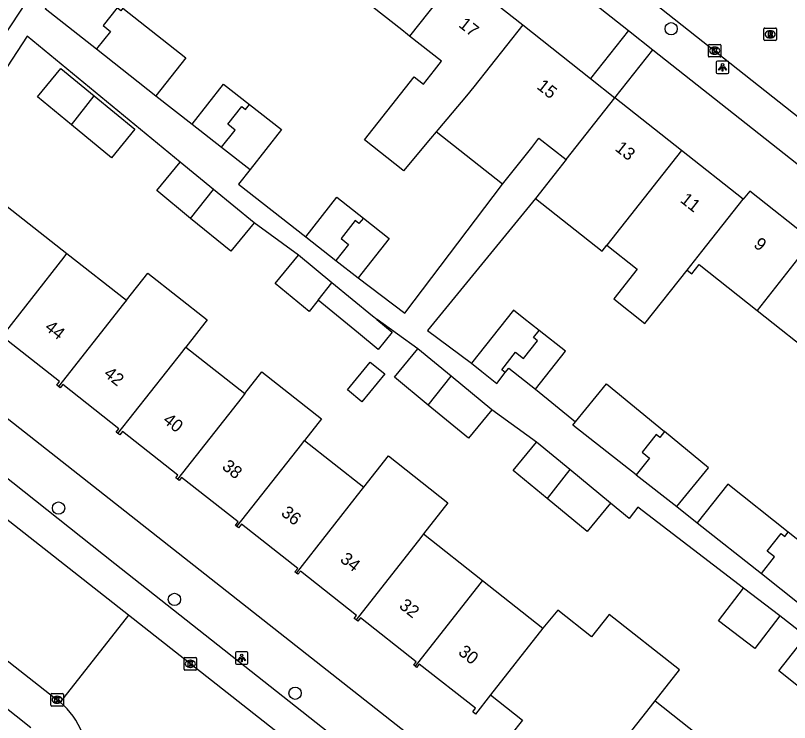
# Model space of a CAD drawing. Extents: x 159222 to 160346, y 381249 to 382166.
# Drawn here: x 160133.8 to 160195.3, y 381931.9 to 381988.1 of the extents above; entities that cross this region are included whole.
import ezdxf

# ---------------------------------------------------------------- set-up
doc = ezdxf.new("R2010")
doc.units = 0
for name, color, linetype in [('IMGEO_Boom', 7, 'Continuous'), ('IMGEO_Kolk', 7, 'Continuous'), ('IMGEO_Lichtpunt', 7, 'Continuous'), ('IMGEO_Pand', 7, 'Continuous'), ('IMGEO_Pand_nummerreeks', 7, 'Continuous'), ('IMGEO_Rijbaan_lokaal_gesloten', 7, 'Continuous'), ('IMGEO_Rijbaan_lokaal_open', 7, 'Continuous'), ('IMGEO_Rioolput', 7, 'Continuous'), ('IMGEO_Voetpad_open', 7, 'Continuous')]:
    doc.layers.add(name, color=color, linetype=linetype)

msp = doc.modelspace()

# ---------------------------------------------------------------- linework, layer by layer
at = {"layer": 'IMGEO_Boom'}
for centre in [(160185.921, 381987.006), (160137.242, 381948.923), (160146.449, 381941.666), (160156.039, 381934.208)]:
    msp.add_circle(centre, 0.489, dxfattribs=at)
at = {"layer": 'IMGEO_Kolk'}
for p, q in [((160188.877, 381984.834), (160188.877, 381985.686)), ((160188.952, 381985.76), (160189.804, 381985.76)), ((160189.365, 381985.54), (160189.39, 381985.54)), ((160189.878, 381985.686), (160189.878, 381984.834)), ((160189.388, 381984.98), (160189.363, 381984.98)), ((160189.804, 381984.76), (160188.952, 381984.76)), ((160147.21, 381936.117), (160147.21, 381936.969)), ((160147.285, 381937.043), (160148.137, 381937.043)), ((160148.211, 381936.969), (160148.211, 381936.117)), ((160147.698, 381936.823), (160147.723, 381936.823)), ((160148.137, 381936.043), (160147.285, 381936.043)), ((160147.721, 381936.263), (160147.696, 381936.263)), ((160136.62, 381933.263), (160136.62, 381934.115)), ((160136.695, 381934.189), (160137.547, 381934.189)), ((160137.108, 381933.969), (160137.133, 381933.969)), ((160137.621, 381934.115), (160137.621, 381933.263)), ((160137.131, 381933.409), (160137.106, 381933.409)), ((160137.547, 381933.189), (160136.695, 381933.189))]:
    msp.add_line(p, q, dxfattribs=at)
for points in [[(160188.877, 381984.834), (160188.877, 381985.686)], [(160188.952, 381985.76), (160189.804, 381985.76)], [(160189.878, 381985.686), (160189.878, 381984.834)], [(160189.198, 381985.46), (160189.321, 381985.46), (160189.321, 381985.309), (160189.451, 381985.46), (160189.615, 381985.46), (160189.469, 381985.309), (160189.622, 381985.06), (160189.47, 381985.06), (160189.385, 381985.224), (160189.321, 381985.157), (160189.321, 381985.06), (160189.198, 381985.06), (160189.198, 381985.46)], [(160189.804, 381984.76), (160188.952, 381984.76)], [(160147.21, 381936.117), (160147.21, 381936.969)], [(160147.285, 381937.043), (160148.137, 381937.043)], [(160148.211, 381936.969), (160148.211, 381936.117)], [(160147.531, 381936.743), (160147.654, 381936.743), (160147.654, 381936.592), (160147.784, 381936.743), (160147.948, 381936.743), (160147.802, 381936.592), (160147.955, 381936.343), (160147.803, 381936.343), (160147.718, 381936.507), (160147.654, 381936.44), (160147.654, 381936.343), (160147.531, 381936.343), (160147.531, 381936.743)], [(160148.137, 381936.043), (160147.285, 381936.043)], [(160136.62, 381933.263), (160136.62, 381934.115)], [(160136.695, 381934.189), (160137.547, 381934.189)], [(160136.941, 381933.889), (160137.064, 381933.889), (160137.064, 381933.738), (160137.194, 381933.889), (160137.358, 381933.889), (160137.212, 381933.738), (160137.365, 381933.489), (160137.213, 381933.489), (160137.128, 381933.653), (160137.064, 381933.586), (160137.064, 381933.489), (160136.941, 381933.489), (160136.941, 381933.889)], [(160137.621, 381934.115), (160137.621, 381933.263)], [(160137.547, 381933.189), (160136.695, 381933.189)]]:
    msp.add_lwpolyline(points, dxfattribs=at)
for centre, start, end in [((160188.954, 381985.684), 91.55205, 178.44795), ((160188.954, 381985.684), 91.55205, 178.44795), ((160189.802, 381985.684), 1.55205, 88.44795), ((160189.802, 381985.684), 1.55205, 88.44795), ((160188.954, 381984.836), 181.55205, 268.44795), ((160188.954, 381984.836), 181.55205, 268.44795), ((160189.802, 381984.836), 271.55205, 358.44795), ((160189.802, 381984.836), 271.55205, 358.44795), ((160147.287, 381936.967), 91.55205, 178.44795), ((160147.287, 381936.967), 91.55205, 178.44795), ((160148.135, 381936.967), 1.55205, 88.44795), ((160148.135, 381936.967), 1.55205, 88.44795), ((160147.287, 381936.119), 181.55205, 268.44795), ((160147.287, 381936.119), 181.55205, 268.44795), ((160148.135, 381936.119), 271.55205, 358.44795), ((160148.135, 381936.119), 271.55205, 358.44795), ((160136.697, 381934.113), 91.55205, 178.44795), ((160136.697, 381934.113), 91.55205, 178.44795), ((160137.545, 381934.113), 1.55205, 88.44795), ((160137.545, 381934.113), 1.55205, 88.44795), ((160136.697, 381933.265), 181.55205, 268.44795), ((160136.697, 381933.265), 181.55205, 268.44795), ((160137.545, 381933.265), 271.55205, 358.44795), ((160137.545, 381933.265), 271.55205, 358.44795)]:
    msp.add_arc(centre, 0.0765, start, end, dxfattribs=at)
for centre, major_axis, ratio, start_param, end_param in [((160189.364, 381985.26), (-0.387, 0.002), 0.722429, 4.712389, 7.853982), ((160189.389, 381985.26), (-0.39, 0.002), 0.717154, 1.570796, 4.712389), ((160147.697, 381936.543), (-0.387, 0.002), 0.722429, 4.712389, 7.853982), ((160147.722, 381936.543), (-0.39, 0.002), 0.717154, 1.570796, 4.712389), ((160137.107, 381933.689), (-0.387, 0.002), 0.722429, 4.712389, 7.853982), ((160137.132, 381933.689), (-0.39, 0.002), 0.717154, 1.570796, 4.712389)]:
    msp.add_ellipse(centre, major_axis=major_axis, ratio=ratio, start_param=start_param, end_param=end_param, dxfattribs=at)
at = {"layer": 'IMGEO_Lichtpunt'}
for p, q in [((160189.508, 381984.337), (160189.508, 381983.53)), ((160189.508, 381984.337), (160189.508, 381983.53)), ((160190.41, 381984.432), (160189.602, 381984.432)), ((160190.41, 381984.432), (160189.602, 381984.432)), ((160190.504, 381983.53), (160190.504, 381984.337)), ((160190.504, 381983.53), (160190.504, 381984.337)), ((160189.602, 381983.436), (160190.41, 381983.436)), ((160189.602, 381983.436), (160190.41, 381983.436)), ((160152.198, 381937.509), (160151.39, 381937.509)), ((160152.198, 381937.509), (160151.39, 381937.509)), ((160151.296, 381937.414), (160151.296, 381936.607)), ((160151.296, 381937.414), (160151.296, 381936.607)), ((160152.292, 381936.607), (160152.292, 381937.414)), ((160152.292, 381936.607), (160152.292, 381937.414)), ((160151.39, 381936.513), (160152.198, 381936.513)), ((160151.39, 381936.513), (160152.198, 381936.513))]:
    msp.add_line(p, q, dxfattribs=at)
for points in [[(160189.882, 381984.001), (160189.921, 381983.973), (160189.733, 381983.711), (160189.695, 381983.738), (160189.882, 381984.001)], [(160189.984, 381983.953), (160190.031, 381983.953), (160190.031, 381983.631), (160189.984, 381983.631), (160189.984, 381983.953)], [(160190.094, 381983.973), (160190.132, 381984), (160190.319, 381983.738), (160190.28, 381983.71), (160190.094, 381983.973)], [(160151.67, 381937.078), (160151.709, 381937.05), (160151.521, 381936.788), (160151.483, 381936.815), (160151.67, 381937.078)], [(160151.772, 381937.03), (160151.819, 381937.03), (160151.819, 381936.708), (160151.772, 381936.708), (160151.772, 381937.03)], [(160151.882, 381937.05), (160151.92, 381937.077), (160152.107, 381936.815), (160152.068, 381936.787), (160151.882, 381937.05)]]:
    msp.add_lwpolyline(points, dxfattribs=at)
for centre in [(160190.007, 381984.135), (160151.795, 381937.212)]:
    msp.add_circle(centre, 0.0994, dxfattribs=at)
for centre, start, end in [((160189.602, 381984.337), 90, 180), ((160189.602, 381984.337), 90, 180), ((160190.41, 381984.337), 0, 90), ((160190.41, 381984.337), 0, 90), ((160189.602, 381983.53), 180, 270), ((160189.602, 381983.53), 180, 270), ((160190.41, 381983.53), 270, 0), ((160190.41, 381983.53), 270, 360), ((160151.39, 381937.414), 90, 180), ((160151.39, 381937.414), 90, 180), ((160152.198, 381937.414), 0, 90), ((160152.198, 381937.414), 0, 90), ((160151.39, 381936.607), 180, 270), ((160151.39, 381936.607), 180, 270), ((160152.198, 381936.607), 270, 0), ((160152.198, 381936.607), 270, 360)]:
    msp.add_arc(centre, 0.0946, start, end, dxfattribs=at)
at = {"layer": 'IMGEO_Pand'}
for points in [[(160138.933, 381992.828), (160136.182, 381988.616), (160140.263, 381985.397)], [(160169.028, 381991.343), (160165.135, 381986.422)], [(160169.028, 381991.343), (160174.123, 381987.314)], [(160165.135, 381986.422), (160164.969, 381986.553), (160164.507, 381986.918), (160160.15, 381990.354)], [(160142.347, 381988.629), (160142.184, 381988.429), (160141.89, 381988.662), (160140.78, 381987.259), (160141.368, 381986.793), (160140.263, 381985.397)], [(160142.347, 381988.629), (160147.34, 381984.688), (160144.969, 381981.684)], [(160174.123, 381987.314), (160170.234, 381982.4), (160169.661, 381981.676), (160167.38, 381978.971), (160167.256, 381978.823)], [(160174.123, 381987.314), (160179.51, 381983.054)], [(160167.256, 381978.823), (160166.802, 381978.285), (160164.645, 381975.726), (160164.601, 381975.761), (160161.547, 381978.176), (160165.503, 381983.179), (160166.233, 381982.602), (160166.815, 381983.338), (160167.101, 381983.7), (160167.672, 381984.421), (160165.135, 381986.422)], [(160140.263, 381985.397), (160144.969, 381981.684)], [(160138.27, 381979.372), (160135.57, 381981.592), (160137.425, 381983.849), (160140.075, 381981.67)], [(160179.51, 381983.054), (160181.455, 381981.516)], [(160147.863, 381979.432), (160150.352, 381982.607), (160152.414, 381980.99)], [(160140.075, 381981.67), (160143.306, 381979.014), (160141.45, 381976.758), (160138.27, 381979.372)], [(160138.27, 381979.372), (160140.075, 381981.67)], [(160177.574, 381976.612), (160181.455, 381981.516)], [(160186.749, 381977.33), (160181.455, 381981.516)], [(160150.197, 381977.602), (160151.269, 381978.957), (160150.681, 381979.423), (160151.791, 381980.825), (160152.085, 381980.592), (160152.414, 381980.99)], [(160152.414, 381980.99), (160154.95, 381979.002), (160152.46, 381975.827)], [(160147.863, 381979.432), (160150.197, 381977.602)], [(160172.527, 381974.655), (160167.256, 381978.823)], [(160172.527, 381974.655), (160174.625, 381977.308), (160174.84, 381977.58), (160175.418, 381978.312), (160177.574, 381976.612)], [(160150.197, 381977.602), (160152.46, 381975.827)], [(160186.749, 381977.33), (160182.287, 381971.692), (160180.798, 381969.808)], [(160191.647, 381973.457), (160186.749, 381977.33)], [(160147.736, 381971.935), (160145.036, 381974.154), (160146.891, 381976.411)], [(160149.541, 381974.232), (160146.891, 381976.411)], [(160177.574, 381976.612), (160176.993, 381975.878), (160175.132, 381973.526)], [(160147.736, 381971.935), (160149.541, 381974.232)], [(160152.772, 381971.576), (160149.541, 381974.232)], [(160197.131, 381970.177), (160192.161, 381974.107), (160191.647, 381973.457)], [(160156.885, 381970.482), (160159.364, 381973.625), (160161.472, 381971.962)], [(160175.132, 381973.526), (160180.426, 381969.34), (160180.798, 381969.808)], [(160187.185, 381967.819), (160187.773, 381968.562), (160188.353, 381969.295), (160191.647, 381973.457)], [(160133.167, 381972.884), (160137.909, 381969.152)], [(160161.472, 381971.962), (160161.113, 381971.536), (160160.819, 381971.769), (160159.686, 381970.337), (160160.275, 381969.873), (160159.269, 381968.602)], [(160161.472, 381971.962), (160163.517, 381970.349), (160161.038, 381967.206)], [(160152.772, 381971.576), (160150.916, 381969.32), (160147.736, 381971.935)], [(160156.885, 381970.482), (160159.269, 381968.602)], [(160197.131, 381970.177), (160192.746, 381964.63)], [(160180.798, 381969.808), (160183.212, 381967.9), (160181.352, 381965.548), (160183.834, 381963.585), (160187.185, 381967.819)], [(160132.516, 381962.289), (160137.678, 381968.858), (160137.909, 381969.152)], [(160137.909, 381969.152), (160142.626, 381965.44)], [(160157.869, 381965.435), (160157.158, 381964.53), (160154.458, 381966.75), (160156.313, 381969.007)], [(160158.963, 381966.828), (160156.313, 381969.007)], [(160159.269, 381968.602), (160161.038, 381967.206)], [(160187.185, 381967.819), (160187.561, 381967.522), (160188.149, 381968.265), (160192.746, 381964.63)], [(160142.626, 381965.44), (160144.323, 381967.591), (160149.055, 381963.867), (160147.362, 381961.713)], [(160157.869, 381965.435), (160158.963, 381966.828)], [(160162.531, 381963.895), (160162.194, 381964.172), (160158.963, 381966.828)], [(160142.626, 381965.44), (160142.401, 381965.146), (160137.235, 381958.572)], [(160162.531, 381963.895), (160163.75, 381962.893), (160162.625, 381961.525), (160161.069, 381962.805), (160157.869, 381965.435)], [(160175.433, 381963.03), (160174.223, 381963.991), (160173.39, 381964.652), (160170.041, 381960.434)], [(160192.746, 381964.63), (160197.715, 381960.701)], [(160172.74, 381959.682), (160172.452, 381959.91), (160173.562, 381961.312), (160174.19, 381960.816), (160175.3, 381962.219), (160174.987, 381962.467), (160175.433, 381963.03)], [(160175.13, 381958.372), (160177.515, 381961.376), (160175.433, 381963.03)], [(160137.235, 381958.572), (160137.099, 381958.679), (160137.326, 381958.967), (160132.872, 381962.473), (160132.647, 381962.186), (160132.516, 381962.289)], [(160141.958, 381954.836), (160147.136, 381961.425), (160147.362, 381961.713)], [(160147.362, 381961.713), (160152.042, 381958.03)], [(160166.622, 381957.093), (160163.923, 381959.312), (160165.778, 381961.569)], [(160168.428, 381959.39), (160165.778, 381961.569)], [(160161.343, 381957.37), (160160.191, 381958.316), (160162.003, 381960.521), (160163.155, 381959.575), (160161.343, 381957.37)], [(160170.041, 381960.434), (160170.874, 381959.773), (160172.063, 381958.83), (160172.74, 381959.682)], [(160152.042, 381958.03), (160153.402, 381959.751), (160158.146, 381956.017), (160156.791, 381954.292)], [(160172.74, 381959.682), (160173.026, 381960.042), (160175.13, 381958.372)], [(160166.622, 381957.093), (160168.428, 381959.39)], [(160171.659, 381956.734), (160168.428, 381959.39)], [(160141.958, 381954.836), (160141.822, 381954.943), (160142.04, 381955.219), (160137.577, 381958.731), (160137.369, 381958.466), (160137.235, 381958.572)], [(160178.311, 381955.765), (160180.782, 381958.779), (160185.38, 381955.011)], [(160152.042, 381958.03), (160151.823, 381957.742), (160146.688, 381951.208)], [(160171.659, 381956.734), (160169.803, 381954.478), (160166.622, 381957.093)], [(160183.14, 381951.56), (160178.101, 381955.508), (160178.311, 381955.765)], [(160146.688, 381951.208), (160146.548, 381951.317), (160146.725, 381951.543), (160142.32, 381955.01), (160142.097, 381954.727), (160141.958, 381954.836)], [(160185.38, 381955.011), (160185.014, 381954.532), (160184.72, 381954.765), (160183.609, 381953.361), (160184.197, 381952.896), (160183.14, 381951.56)], [(160186.361, 381949.036), (160188.896, 381952.129), (160185.38, 381955.011)], [(160151.415, 381947.444), (160156.573, 381954.009), (160156.791, 381954.292)], [(160156.791, 381954.292), (160161.504, 381950.583)], [(160176.054, 381949.68), (160173.354, 381951.9), (160175.209, 381954.157)], [(160177.859, 381951.978), (160175.209, 381954.157)], [(160161.504, 381950.583), (160163.455, 381953.062), (160168.185, 381949.342), (160166.235, 381946.861)], [(160177.859, 381951.978), (160176.054, 381949.68)], [(160181.09, 381949.322), (160177.859, 381951.978)], [(160151.415, 381947.444), (160151.289, 381947.543), (160151.504, 381947.817), (160147.018, 381951.347), (160146.824, 381951.101), (160146.688, 381951.208)], [(160183.14, 381951.56), (160186.361, 381949.036)], [(160156.138, 381943.75), (160161.288, 381950.304), (160161.504, 381950.583)], [(160195.206, 381947.01), (160190.416, 381950.806), (160187.997, 381947.754)], [(160181.09, 381949.322), (160179.234, 381947.066), (160176.054, 381949.68)], [(160156.138, 381943.75), (160156.021, 381943.842), (160156.247, 381944.13), (160151.778, 381947.646), (160151.541, 381947.345), (160151.415, 381947.444)], [(160187.997, 381947.754), (160193.089, 381943.719)], [(160166.235, 381946.861), (160166.024, 381946.582), (160160.882, 381940.039)], [(160166.235, 381946.861), (160170.931, 381943.165)], [(160193.089, 381943.719), (160194.13, 381945.034), (160193.542, 381945.5), (160194.652, 381946.903), (160194.946, 381946.67), (160195.206, 381947.01)], [(160200.162, 381943.082), (160195.206, 381947.01)], [(160160.882, 381940.039), (160160.738, 381940.152), (160160.927, 381940.392), (160156.455, 381943.912), (160156.255, 381943.658), (160156.138, 381943.75)], [(160193.089, 381943.719), (160197.791, 381939.993)], [(160170.931, 381943.165), (160170.719, 381942.892), (160165.577, 381936.349)], [(160170.931, 381943.165), (160175.734, 381939.385)], [(160194.548, 381940.346), (160192.563, 381937.759), (160189.695, 381939.96), (160191.68, 381942.547)], [(160194.548, 381940.346), (160191.68, 381942.547)], [(160184.639, 381933.592), (160186.58, 381936.059), (160180.987, 381940.46), (160179.596, 381938.692), (160176.917, 381940.8), (160175.734, 381939.385)], [(160165.577, 381936.349), (160165.465, 381936.438), (160165.667, 381936.695), (160161.229, 381940.188), (160161.024, 381939.927), (160160.882, 381940.039)], [(160175.734, 381939.385), (160171.561, 381934.068)], [(160199.493, 381931.986), (160194.467, 381935.994), (160195.969, 381937.877)], [(160171.561, 381934.068), (160170.367, 381932.552), (160170.147, 381932.725), (160170.372, 381933.011), (160165.9, 381936.529), (160165.689, 381936.261), (160165.577, 381936.349)], [(160171.561, 381934.068), (160174.1, 381932.07), (160173.189, 381930.913), (160178.962, 381926.37)], [(160178.962, 381926.37), (160184.278, 381933.126), (160184.639, 381933.592)], [(160184.639, 381933.592), (160189.36, 381929.877), (160189.122, 381929.462)]]:
    msp.add_lwpolyline(points, dxfattribs=at)
at = {"layer": 'IMGEO_Rijbaan_lokaal_gesloten'}
for points in [[(160142.8, 381940.403), (160101.441, 381972.915)], [(160097.652, 381964.702), (160137.256, 381933.585), (160137.357, 381933.503)], [(160142.8, 381940.403), (160137.357, 381933.503)], [(160158.477, 381928.078), (160142.8, 381940.403)]]:
    msp.add_lwpolyline(points, dxfattribs=at)
msp.add_arc((160133.551, 381928.932), 5.948, 351.19831, 50.2182, dxfattribs=at)
at = {"layer": 'IMGEO_Rijbaan_lokaal_open'}
msp.add_lwpolyline([(160152.766, 382014.214), (160170.741, 382000), (160222.676, 381958.931)], dxfattribs=at)
at = {"layer": 'IMGEO_Rioolput'}
for p, q in [((160193.291, 381986.136), (160193.291, 381986.988)), ((160193.366, 381987.062), (160194.218, 381987.062)), ((160193.779, 381986.842), (160193.804, 381986.842)), ((160194.292, 381986.988), (160194.292, 381986.136)), ((160193.802, 381986.282), (160193.777, 381986.282)), ((160194.218, 381986.062), (160193.366, 381986.062))]:
    msp.add_line(p, q, dxfattribs=at)
for points in [[(160193.291, 381986.136), (160193.291, 381986.988)], [(160193.366, 381987.062), (160194.218, 381987.062)], [(160193.88, 381986.76), (160193.628, 381986.762), (160193.628, 381986.362)], [(160194.292, 381986.988), (160194.292, 381986.136)], [(160193.628, 381986.362), (160193.752, 381986.362), (160193.752, 381986.524), (160193.763, 381986.524)], [(160193.806, 381986.681), (160193.752, 381986.681), (160193.752, 381986.6)], [(160193.752, 381986.6), (160193.804, 381986.6)], [(160193.81, 381986.495), (160193.881, 381986.362), (160194.021, 381986.362), (160193.956, 381986.488)], [(160194.218, 381986.062), (160193.366, 381986.062)]]:
    msp.add_lwpolyline(points, dxfattribs=at)
for centre, radius, start, end in [((160193.368, 381986.986), 0.0765, 91.55205, 178.44795), ((160193.368, 381986.986), 0.0765, 91.55205, 178.44795), ((160193.879, 381986.65), 0.109, 350.36119, 89.41601), ((160194.216, 381986.986), 0.0765, 1.55205, 88.44795), ((160194.216, 381986.986), 0.0765, 1.55205, 88.44795), ((160193.368, 381986.138), 0.0765, 181.55205, 268.44795), ((160193.368, 381986.138), 0.0765, 181.55205, 268.44795), ((160193.762, 381986.471), 0.0533, 26.02933, 88.69889), ((160193.788, 381986.789), 0.19, 274.7715, 282.96867), ((160193.812, 381986.585), 0.0964, 77.00612, 93.18647), ((160193.826, 381986.642), 0.0378, 276.66336, 79.67722), ((160193.877, 381986.65), 0.112, 277.58423, 350.98172), ((160193.861, 381986.435), 0.108, 29.51342, 73.79051), ((160194.216, 381986.138), 0.0765, 271.55205, 358.44795), ((160194.216, 381986.138), 0.0765, 271.55205, 358.44795)]:
    msp.add_arc(centre, radius, start, end, dxfattribs=at)
for centre, major_axis, ratio, start_param, end_param in [((160193.778, 381986.562), (-0.387, 0.002), 0.722429, 4.712389, 7.853982), ((160193.803, 381986.562), (-0.39, 0.002), 0.717154, 1.570796, 4.712389)]:
    msp.add_ellipse(centre, major_axis=major_axis, ratio=ratio, start_param=start_param, end_param=end_param, dxfattribs=at)
at = {"layer": 'IMGEO_Voetpad_open'}
for points in [[(160151.974, 382010.99), (160165.891, 382000), (160182.521, 381986.867)], [(160134.467, 381988.841), (160134.234, 381988.47), (160128.915, 381980.458)], [(160182.521, 381986.867), (160179.51, 381983.054)], [(160182.521, 381986.867), (160184.467, 381985.33)], [(160146.891, 381976.411), (160134.736, 381986.411), (160128.352, 381976.673)], [(160181.455, 381981.516), (160184.467, 381985.33)], [(160184.467, 381985.33), (160219.656, 381957.541)], [(160144.969, 381981.684), (160147.863, 381979.432)], [(160152.46, 381975.827), (160151.55, 381974.666), (160156.885, 381970.482)], [(160161.038, 381967.206), (160164.756, 381964.396), (160172.527, 381974.655)], [(160175.132, 381973.526), (160166.566, 381963.029), (160170.041, 381960.434)], [(160156.313, 381969.007), (160152.772, 381971.576)], [(160120.164, 381966.268), (160212.178, 381893.858), (160212.838, 381893.504)], [(160091.985, 381965.697), (160135.047, 381931.474)], [(160116.887, 381964.196), (160123.544, 381958.928), (160141.712, 381944.521), (160159.725, 381930.297), (160168.874, 381923.038), (160176.929, 381916.708), (160193.834, 381903.352), (160207.982, 381892.133)], [(160165.778, 381961.569), (160162.551, 381963.912), (160162.531, 381963.895)], [(160175.13, 381958.372), (160178.311, 381955.765)], [(160175.209, 381954.157), (160171.659, 381956.734)], [(160191.68, 381942.547), (160183.282, 381948.992), (160182.589, 381948.089), (160181.09, 381949.322)], [(160186.361, 381949.036), (160187.997, 381947.754)], [(160195.969, 381937.877), (160196.635, 381938.745), (160194.548, 381940.346)]]:
    msp.add_lwpolyline(points, dxfattribs=at)

# ---------------------------------------------------------------- texts
at = {"layer": 'IMGEO_Pand_nummerreeks'}
for s, rotation, p in [('17', 321.66339, (160168.964, 381987.212)), ('15', 321.66339, (160175.177, 381982.298)), ('13', 321.66339, (160181.391, 381977.385)), ('11', 321.66339, (160186.576, 381973.284)), ('9', 321.66912, (160192.406, 381969.732)), ('44', 321.86078, (160136.074, 381963.145)), ('42', 321.8582, (160140.766, 381959.461)), ('40', 321.86078, (160145.465, 381955.772)), ('38', 321.8582, (160150.159, 381952.086)), ('36', 321.86078, (160154.85, 381948.402)), ('34', 321.8582, (160159.543, 381944.717)), ('32', 321.86078, (160164.235, 381941.033)), ('30', 321.86078, (160168.934, 381937.344))]:
    msp.add_text(s, height=1, rotation=rotation, dxfattribs=at).set_placement(p)

doc.saveas('drawing.dxf')
